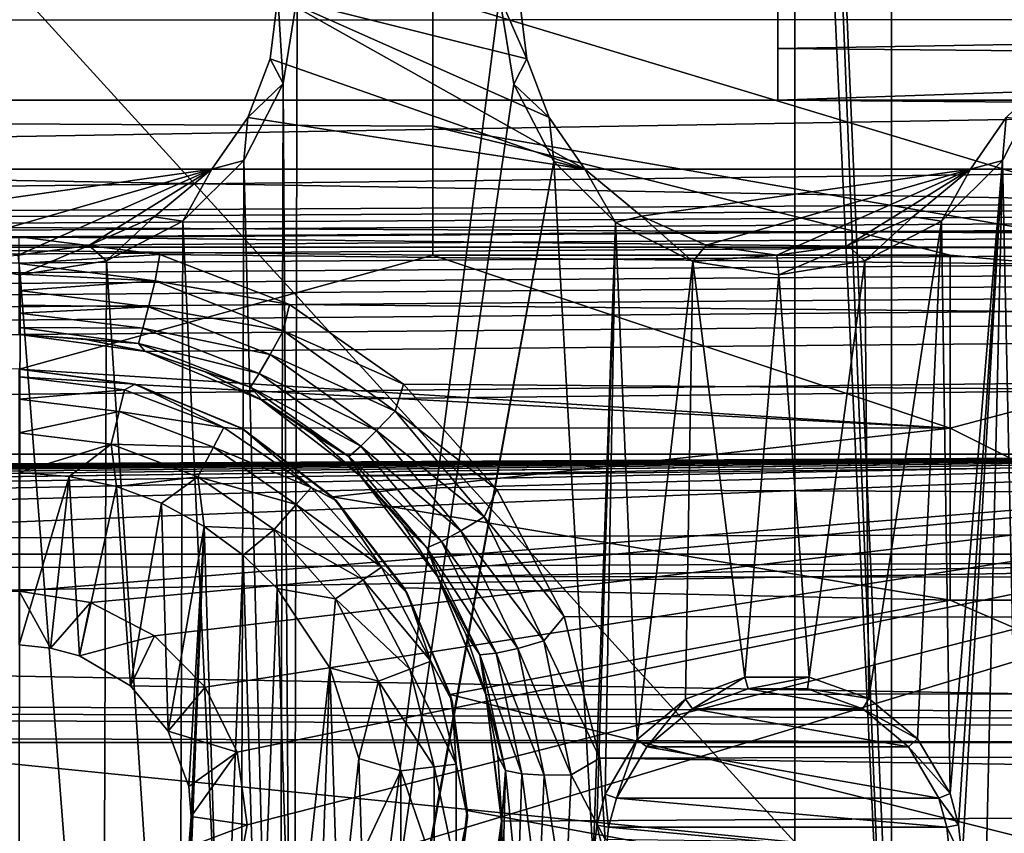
# Model space of a CAD drawing. Header units: metres. Extents: x -95 to 103, y -12 to 12.
# Tile 339 of 520: x -19.2 to -16.34, y -2.43 to -0.07. Entities that reach past the tile are written whole.
import ezdxf

# ---------------------------------------------------------------- set-up
doc = ezdxf.new("R2010")
doc.units = ezdxf.units.M
doc.layers.add('solid_P74500', color=7, linetype='CONTINUOUS')
doc.layers.add('solid_P74500_01', color=7, linetype='CONTINUOUS')

msp = doc.modelspace()

# ---------------------------------------------------------------- linework, layer by layer
at = {"layer": 'solid_P74500'}
for points in [[(-16.950249, 3.457469, 0.5), (-16.67, -3.55, 0.5), (-16.67, -3.05, 0.5)], [(-16.950249, 3.457469, 0.5), (-16.67, -3.05, 0.5), (-16.67, 3.05, 0.5)], [(-16.950249, 3.457469, 0.5), (-16.950249, 2.452482, 0.5), (-16.67, -3.55, 0.5)], [(-16.67, 3.05, 0.5), (-16.67, -3.05, 0.5), (-14.67, -3.05, 0.5)], [(-14.67, 3.05, 0.5), (-16.67, 3.05, 0.5), (-14.67, -3.05, 0.5)], [(-16.950249, 2.452482, 0.5), (-21.049751, 2.042531, 0.5), (-16.950249, -2.452482, 0.5)], [(-16.950249, 2.452482, 0.5), (-16.950249, -2.452482, 0.5), (-16.67, -3.55, 0.5)], [(-21.049751, 2.042531, 0.5), (-21.049751, -2.042531, 0.5), (-16.950249, -2.452482, 0.5)], [(-8.2, -0.726812, 9.37156), (-90.699997, -0.726812, 9.37156), (-90.699997, 0.726812, 9.37156)], [(-8.2, -0.726812, 9.37156), (-90.699997, 0.726812, 9.37156), (-8.2, 0.726812, 9.37156)], [(-15, -0.5, -8.3), (-16.440983, 0.5, -8.3), (-16.337021, 0.35065, -8.3)], [(-15, -0.5, -8.3), (-15, 0.5, -8.3), (-16.440983, 0.5, -8.3)], [(-94.018356, -1.947775, 12.347315), (89.300003, 0, 12.5), (-94.018356, 0, 12.5)], [(-90.699997, -0.112291, -11.499452), (92.5, 0, -11.5), (-90.699997, -0.056146, -11.499863)], [(-84.199997, -0.98, -11.458167), (92.5, 0, -11.5), (-90.699997, -0.112291, -11.499452)], [(-18, 0, -9.9), (-18, -0.37527, -9.892885), (-87, 0, -9.9)], [(-79.199997, -0.98, -11.458167), (92.5, 0, -11.5), (-84.199997, -0.98, -11.458167)], [(-74.199997, -0.98, -11.458167), (92.5, 0, -11.5), (-79.199997, -0.98, -11.458167)], [(-69.199997, -0.98, -11.458167), (92.5, 0, -11.5), (-74.199997, -0.98, -11.458167)], [(-64.199997, -0.98, -11.458167), (92.5, 0, -11.5), (-69.199997, -0.98, -11.458167)], [(-59.200001, -0.98, -11.458167), (92.5, 0, -11.5), (-64.199997, -0.98, -11.458167)], [(-54.200001, -0.98, -11.458167), (92.5, 0, -11.5), (-59.200001, -0.98, -11.458167)], [(-49.200001, -0.98, -11.458167), (92.5, 0, -11.5), (-54.200001, -0.98, -11.458167)], [(-44.200001, -0.98, -11.458167), (92.5, 0, -11.5), (-49.200001, -0.98, -11.458167)], [(-39.200001, -0.98, -11.458167), (92.5, 0, -11.5), (-44.200001, -0.98, -11.458167)], [(-34.200001, -0.98, -11.458167), (92.5, 0, -11.5), (-39.200001, -0.98, -11.458167)], [(-29.200001, -0.98, -11.458167), (92.5, 0, -11.5), (-34.200001, -0.98, -11.458167)], [(-24.200001, -0.98, -11.458167), (92.5, 0, -11.5), (-29.200001, -0.98, -11.458167)], [(-19.200001, -0.98, -11.458167), (92.5, 0, -11.5), (-24.200001, -0.98, -11.458167)], [(-18.833084, -1.029274, -11.453846), (92.5, 0, -11.5), (-19.200001, -0.98, -11.458167)], [(-18.450001, 0, -8.3), (-18.433969, -0.252288, -1.8), (-18.472078, -0.180628, -8.3)], [(-18.450001, 0, -8.3), (-18.472078, -0.180628, -8.3), (-17.559017, -0.5, -8.3)], [(-18.450001, 0, -8.3), (-18.393276, 0, -1.8), (-18.433969, -0.252288, -1.8)], [(-18.450001, 0, -8.3), (-17.727922, -0.180628, -8.3), (-17.75, 0, -8.3)], [(-18.450001, 0, -8.3), (-17.662979, -0.35065, -8.3), (-17.727922, -0.180628, -8.3)], [(-18.450001, 0, -8.3), (-17.559017, -0.5, -8.3), (-17.662979, -0.35065, -8.3)], [(-18.433969, -0.252288, -1.8), (-18.393276, 0, -1.8), (-18.405056, -4.65, -1.8)], [(-18.405056, -4.65, -1.8), (-17.806725, 0, -1.8), (-17.765684, -0.253508, -1.8)], [(-18.393276, 0, -1.8), (-17.806725, 0, -1.8), (-18.405056, -4.65, -1.8)], [(-18, -0.375281, -9.692738), (-18, -0.37527, -9.892885), (-18, 0, -9.9)], [(-18, 0, -9.7), (-18, -0.375281, -9.692738), (-18, 0, -9.9)], [(-17.727922, -0.180628, -8.3), (-17.765684, -0.253508, -1.8), (-17.806725, 0, -1.8)], [(-17.727922, -0.180628, -8.3), (-17.806725, 0, -1.8), (-17.75, 0, -8.3)], [(-8.2, 0, 10.399623), (-17, 0, 11.5), (-17, -0.150013, 11.499022)], [(-8.2, 0, 10.399623), (-17, -0.150013, 11.499022), (-17, -0.3, 11.496086)], [(-13, -0.3, 10.995909), (-8.2, 0, 10.399623), (-17, -0.3, 11.496086)], [(-18, -0.75, -9.87155), (-19.200001, -1.08, -9.840915), (-87, 0, -9.9)], [(-18, -0.37527, -9.892885), (-18, -0.75, -9.87155), (-87, 0, -9.9)], [(-18, 0, -9.7), (-14.683995, -0.000073, -9.699998), (-15.093365, -0.877968, -9.660265)], [(-18, 0, -9.7), (-15.093365, -0.877968, -9.660265), (-18, -0.375281, -9.692738)], [(-18.472078, -0.180628, -8.3), (-18.433969, -0.252288, -1.8), (-18.53702, -0.35065, -8.3)], [(-18.472078, -0.180628, -8.3), (-18.53702, -0.35065, -8.3), (-17.559017, -0.5, -8.3)], [(-17.662979, -0.35065, -8.3), (-17.765684, -0.253508, -1.8), (-17.727922, -0.180628, -8.3)], [(-18.548464, -0.475095, -1.8), (-18.433969, -0.252288, -1.8), (-18.445498, -4.400194, -1.8)], [(-18.53702, -0.35065, -8.3), (-18.433969, -0.252288, -1.8), (-18.548464, -0.475095, -1.8)], [(-18.433969, -0.252288, -1.8), (-18.405056, -4.65, -1.8), (-18.445498, -4.400194, -1.8)], [(-18.405056, -4.65, -1.8), (-17.765684, -0.253508, -1.8), (-17.649258, -0.477996, -1.8)], [(-17.662979, -0.35065, -8.3), (-17.649258, -0.477996, -1.8), (-17.765684, -0.253508, -1.8)], [(-16.245474, -5.256589, -1.8), (-16.348465, -0.475095, -1.8), (-16.233969, -0.252288, -1.8)], [(-16.337021, -0.35065, -8.3), (-16.233969, -0.252288, -1.8), (-16.348465, -0.475095, -1.8)], [(-13, -0.3, 10.995909), (-17, -0.3, 11.496086), (-90.699997, -0.3, 11.496086)], [(-90.699997, -0.3, 11.396052), (-13, -0.3, 10.995909), (-90.699997, -0.3, 11.496086)], [(-90.699997, -1.617044, 10.880484), (-13, -1.617046, 10.880494), (-13, -0.3, 10.995909)], [(-90.699997, -0.3, 10.995909), (-13, -0.3, 10.995909), (-90.699997, -0.3, 11.396052)], [(-90.699997, -1.617044, 10.880484), (-13, -0.3, 10.995909), (-90.699997, -0.3, 10.995909)], [(-18.53702, -0.35065, -8.3), (-18.548464, -0.475095, -1.8), (-18.640984, -0.5, -8.3)], [(-18.53702, -0.35065, -8.3), (-18.640984, -0.5, -8.3), (-17.559017, -0.5, -8.3)], [(-17.559017, -0.5, -8.3), (-17.649258, -0.477996, -1.8), (-17.662979, -0.35065, -8.3)], [(-16.337021, -0.35065, -8.3), (-16.348465, -0.475095, -1.8), (-16.440983, -0.5, -8.3)], [(-15, -0.5, -8.3), (-16.337021, -0.35065, -8.3), (-16.440983, -0.5, -8.3)], [(-18, -0.75, -9.670961), (-18, -0.75, -9.87155), (-18, -0.37527, -9.892885)], [(-18, -0.375281, -9.692738), (-18, -0.75, -9.670961), (-18, -0.37527, -9.892885)], [(-16.5, -0.75, -9.670962), (-18, -0.375281, -9.692738), (-15.093365, -0.877968, -9.660265)], [(-16.5, -0.75, -9.670962), (-18, -0.75, -9.670961), (-18, -0.375281, -9.692738)], [(-18.724806, -0.651567, -1.8), (-18.548464, -0.475095, -1.8), (-18.560225, -4.178985, -1.8)], [(-18.640984, -0.5, -8.3), (-18.548464, -0.475095, -1.8), (-18.724806, -0.651567, -1.8)], [(-18.548464, -0.475095, -1.8), (-18.445498, -4.400194, -1.8), (-18.560225, -4.178985, -1.8)], [(-18.445156, -4.898603, -1.8), (-17.649258, -0.477996, -1.8), (-17.534908, -2.5, -1.8)], [(-18.445156, -4.898603, -1.8), (-18.405056, -4.65, -1.8), (-17.649258, -0.477996, -1.8)], [(-17.534908, -2.5, -1.8), (-17.649258, -0.477996, -1.8), (-17.470539, -0.654936, -1.8)], [(-17.559017, -0.5, -8.3), (-17.470539, -0.654936, -1.8), (-17.649258, -0.477996, -1.8)], [(-16.499844, -2.311379, -1.8), (-16.524805, -0.651567, -1.8), (-16.348465, -0.475095, -1.8)], [(-16.440983, -0.5, -8.3), (-16.348465, -0.475095, -1.8), (-16.524805, -0.651567, -1.8)], [(-16.475275, -2.401761, -1.8), (-16.499844, -2.311379, -1.8), (-16.348465, -0.475095, -1.8)], [(-16.465092, -2.5, -1.8), (-16.475275, -2.401761, -1.8), (-16.348465, -0.475095, -1.8)], [(-16.461315, -5.367464, -1.8), (-16.465092, -2.5, -1.8), (-16.348465, -0.475095, -1.8)], [(-16.245474, -5.256589, -1.8), (-16.461315, -5.367464, -1.8), (-16.348465, -0.475095, -1.8)], [(-15, -0.5, -8.68562), (-85.675003, -1.327031, -8.597901), (-14.325, -1.326951, -8.597916)], [(-15, -0.5, -8.68562), (-85, -0.5, -8.68562), (-85.675003, -1.327031, -8.597901)], [(-85, -0.5, -8.3), (-85, -0.5, -8.68562), (-15, -0.5, -8.68562)], [(-84.759018, -0.5, -8.3), (-85, -0.5, -8.3), (-15, -0.5, -8.68562)], [(-83.640984, -0.5, -8.3), (-84.759018, -0.5, -8.3), (-15, -0.5, -8.68562)], [(-79.759018, -0.5, -8.3), (-83.640984, -0.5, -8.3), (-15, -0.5, -8.68562)], [(-78.640984, -0.5, -8.3), (-79.759018, -0.5, -8.3), (-15, -0.5, -8.68562)], [(-74.759018, -0.5, -8.3), (-78.640984, -0.5, -8.3), (-15, -0.5, -8.68562)], [(-73.640984, -0.5, -8.3), (-74.759018, -0.5, -8.3), (-15, -0.5, -8.68562)], [(-69.759018, -0.5, -8.3), (-73.640984, -0.5, -8.3), (-15, -0.5, -8.68562)], [(-68.640984, -0.5, -8.3), (-69.759018, -0.5, -8.3), (-15, -0.5, -8.68562)], [(-64.759018, -0.5, -8.3), (-68.640984, -0.5, -8.3), (-15, -0.5, -8.68562)], [(-63.640984, -0.5, -8.3), (-64.759018, -0.5, -8.3), (-15, -0.5, -8.68562)], [(-59.759018, -0.5, -8.3), (-63.640984, -0.5, -8.3), (-15, -0.5, -8.68562)], [(-58.640984, -0.5, -8.3), (-59.759018, -0.5, -8.3), (-15, -0.5, -8.68562)], [(-54.759018, -0.5, -8.3), (-58.640984, -0.5, -8.3), (-15, -0.5, -8.68562)], [(-53.640984, -0.5, -8.3), (-54.759018, -0.5, -8.3), (-15, -0.5, -8.68562)], [(-49.759018, -0.5, -8.3), (-53.640984, -0.5, -8.3), (-15, -0.5, -8.68562)], [(-48.640984, -0.5, -8.3), (-49.759018, -0.5, -8.3), (-15, -0.5, -8.68562)], [(-44.759018, -0.5, -8.3), (-48.640984, -0.5, -8.3), (-15, -0.5, -8.68562)], [(-43.640984, -0.5, -8.3), (-44.759018, -0.5, -8.3), (-15, -0.5, -8.68562)], [(-39.759018, -0.5, -8.3), (-43.640984, -0.5, -8.3), (-15, -0.5, -8.68562)], [(-38.640984, -0.5, -8.3), (-39.759018, -0.5, -8.3), (-15, -0.5, -8.68562)], [(-34.759018, -0.5, -8.3), (-38.640984, -0.5, -8.3), (-15, -0.5, -8.68562)], [(-33.640984, -0.5, -8.3), (-34.759018, -0.5, -8.3), (-15, -0.5, -8.68562)], [(-29.759018, -0.5, -8.3), (-33.640984, -0.5, -8.3), (-15, -0.5, -8.68562)], [(-28.640984, -0.5, -8.3), (-29.759018, -0.5, -8.3), (-15, -0.5, -8.68562)], [(-24.759018, -0.5, -8.3), (-28.640984, -0.5, -8.3), (-15, -0.5, -8.68562)], [(-24.759018, -0.5, -8.3), (-15, -0.5, -8.68562), (-23.640984, -0.5, -8.3)], [(-23.640984, -0.5, -8.3), (-15, -0.5, -8.68562), (-19.759018, -0.5, -8.3)], [(-19.759018, -0.5, -8.3), (-15, -0.5, -8.68562), (-18.640984, -0.5, -8.3)], [(-19.594755, -0.636955, -8.3), (-19.759018, -0.5, -8.3), (-18.640984, -0.5, -8.3)], [(-19.594755, -0.636955, -8.3), (-18.640984, -0.5, -8.3), (-19.407488, -0.720526, -8.3)], [(-19.407488, -0.720526, -8.3), (-18.640984, -0.5, -8.3), (-19.202482, -0.749975, -8.3)], [(-19.202482, -0.749975, -8.3), (-18.640984, -0.5, -8.3), (-18.997667, -0.722157, -8.3)], [(-18.997667, -0.722157, -8.3), (-18.640984, -0.5, -8.3), (-18.808331, -0.638735, -8.3)], [(-18.808331, -0.638735, -8.3), (-18.640984, -0.5, -8.3), (-18.724806, -0.651567, -1.8)], [(-18.640984, -0.5, -8.3), (-15, -0.5, -8.68562), (-17.559017, -0.5, -8.3)], [(-16.440983, -0.5, -8.3), (-17.559017, -0.5, -8.3), (-15, -0.5, -8.68562)], [(-17.394754, -0.636955, -8.3), (-17.470539, -0.654936, -1.8), (-17.559017, -0.5, -8.3)], [(-17.394754, -0.636955, -8.3), (-17.559017, -0.5, -8.3), (-16.440983, -0.5, -8.3)], [(-17.394754, -0.636955, -8.3), (-16.440983, -0.5, -8.3), (-17.207489, -0.720526, -8.3)], [(-17.207489, -0.720526, -8.3), (-16.440983, -0.5, -8.3), (-17.002483, -0.749975, -8.3)], [(-17.002483, -0.749975, -8.3), (-16.440983, -0.5, -8.3), (-16.797667, -0.722157, -8.3)], [(-16.797667, -0.722157, -8.3), (-16.440983, -0.5, -8.3), (-16.60833, -0.638735, -8.3)], [(-16.60833, -0.638735, -8.3), (-16.440983, -0.5, -8.3), (-16.524805, -0.651567, -1.8)], [(-15, -0.5, -8.3), (-16.440983, -0.5, -8.3), (-15, -0.5, -8.68562)], [(-18.997667, -0.722157, -8.3), (-18.808331, -0.638735, -8.3), (-18.94714, -0.765777, -1.8)], [(-18.808331, -0.638735, -8.3), (-18.724806, -0.651567, -1.8), (-18.94714, -0.765777, -1.8)], [(-18.94714, -0.765777, -1.8), (-18.724806, -0.651567, -1.8), (-18.736332, -4.004628, -1.8)], [(-18.724806, -0.651567, -1.8), (-18.560225, -4.178985, -1.8), (-18.736332, -4.004628, -1.8)], [(-17.524773, -2.402314, -1.8), (-17.534908, -2.5, -1.8), (-17.470539, -0.654936, -1.8)], [(-17.500519, -2.312446, -1.8), (-17.524773, -2.402314, -1.8), (-17.470539, -0.654936, -1.8)], [(-17.407591, -2.154102, -1.8), (-17.500519, -2.312446, -1.8), (-17.470539, -0.654936, -1.8)], [(-17.394754, -0.636955, -8.3), (-17.246597, -0.767877, -1.8), (-17.470539, -0.654936, -1.8)], [(-17.407591, -2.154102, -1.8), (-17.470539, -0.654936, -1.8), (-17.246597, -0.767877, -1.8)], [(-17.394754, -0.636955, -8.3), (-17.207489, -0.720526, -8.3), (-17.246597, -0.767877, -1.8)], [(-16.797667, -0.722157, -8.3), (-16.60833, -0.638735, -8.3), (-16.747141, -0.765777, -1.8)], [(-16.60833, -0.638735, -8.3), (-16.524805, -0.651567, -1.8), (-16.747141, -0.765777, -1.8)], [(-16.736008, -2.034989, -1.8), (-16.747141, -0.765777, -1.8), (-16.524805, -0.651567, -1.8)], [(-16.594412, -2.151966, -1.8), (-16.736008, -2.034989, -1.8), (-16.524805, -0.651567, -1.8)], [(-16.499844, -2.311379, -1.8), (-16.594412, -2.151966, -1.8), (-16.524805, -0.651567, -1.8)], [(-19.199999, -0.773953, -12.465958), (-19.199999, -0.69672, -12.480568), (-18.792236, -0.747919, -12.477605)], [(-8.2, -2.162539, 9.147798), (-90.699997, -2.162539, 9.147798), (-90.699997, -0.726812, 9.37156)], [(-8.2, -2.162539, 9.147798), (-90.699997, -0.726812, 9.37156), (-8.2, -0.726812, 9.37156)], [(-19.202482, -0.749975, -8.3), (-18.997667, -0.722157, -8.3), (-19.196846, -0.806697, -1.8)], [(-18.997667, -0.722157, -8.3), (-18.94714, -0.765777, -1.8), (-19.196846, -0.806697, -1.8)], [(-17.207489, -0.720526, -8.3), (-17.002483, -0.749975, -8.3), (-17.246597, -0.767877, -1.8)], [(-17.002483, -0.749975, -8.3), (-16.797667, -0.722157, -8.3), (-16.996845, -0.806697, -1.8)], [(-16.797667, -0.722157, -8.3), (-16.747141, -0.765777, -1.8), (-16.996845, -0.806697, -1.8)], [(-19.202482, -0.749975, -8.3), (-19.196846, -0.806697, -1.8), (-19.446598, -0.767877, -1.8)], [(-19.446598, -0.767877, -1.8), (-19.196846, -0.806697, -1.8), (-19.203108, -3.855084, -1.8)], [(-18, -0.75, -9.87155), (-16.5, -1.251627, -9.820561), (-19.200001, -1.08, -9.840915)], [(-18.805288, -0.823933, -12.462746), (-19.199999, -0.773953, -12.465958), (-18.792236, -0.747919, -12.477605)], [(-19.196846, -0.806697, -1.8), (-18.94714, -0.765777, -1.8), (-18.957003, -3.893337, -1.8)], [(-18.94714, -0.765777, -1.8), (-18.736332, -4.004628, -1.8), (-18.957003, -3.893337, -1.8)], [(-18.805288, -0.823933, -12.462746), (-18.792236, -0.747919, -12.477605), (-18.416119, -0.893148, -12.468051)], [(-18, -0.75, -9.87155), (-16.5, -0.75, -9.871551), (-16.5, -1.251627, -9.820561)], [(-16.5, -0.75, -9.670962), (-16.5, -0.75, -9.871551), (-18, -0.75, -9.87155)], [(-16.5, -0.75, -9.670962), (-18, -0.75, -9.87155), (-18, -0.75, -9.670961)], [(-17.267603, -2.037137, -1.8), (-17.407591, -2.154102, -1.8), (-17.246597, -0.767877, -1.8)], [(-17.095646, -1.973898, -1.8), (-17.267603, -2.037137, -1.8), (-17.246597, -0.767877, -1.8)], [(-17.002483, -0.749975, -8.3), (-16.996845, -0.806697, -1.8), (-17.246597, -0.767877, -1.8)], [(-17.095646, -1.973898, -1.8), (-17.246597, -0.767877, -1.8), (-16.996845, -0.806697, -1.8)], [(-16.908649, -1.973129, -1.8), (-16.996845, -0.806697, -1.8), (-16.747141, -0.765777, -1.8)], [(-16.736008, -2.034989, -1.8), (-16.908649, -1.973129, -1.8), (-16.747141, -0.765777, -1.8)], [(-16.5, -1.251688, -9.618902), (-16.5, -1.251627, -9.820561), (-16.5, -0.75, -9.871551)], [(-16.5, -1.251688, -9.618902), (-16.5, -0.75, -9.871551), (-16.5, -0.75, -9.670962)], [(-16.5, -1.251688, -9.618902), (-16.5, -0.75, -9.670962), (-15.093365, -0.877968, -9.660265)], [(-18.805288, -0.823933, -12.462746), (-19.200001, -0.805106, -12.453732), (-19.199999, -0.773953, -12.465958)], [(-19.196846, -0.806697, -1.8), (-18.957003, -3.893337, -1.8), (-19.203108, -3.855084, -1.8)], [(-18.805288, -0.823933, -12.462746), (-19.200001, -0.851969, -12.426906), (-19.200001, -0.805106, -12.453732)], [(-18.824961, -0.89996, -12.423039), (-19.200001, -0.851969, -12.426906), (-18.805288, -0.823933, -12.462746)], [(-18.824961, -0.89996, -12.423039), (-18.805288, -0.823933, -12.462746), (-18.434116, -0.969165, -12.45266)], [(-18.434116, -0.969165, -12.45266), (-18.805288, -0.823933, -12.462746), (-18.416119, -0.893148, -12.468051)], [(-16.908649, -1.973129, -1.8), (-17.095646, -1.973898, -1.8), (-16.996845, -0.806697, -1.8)], [(-18.824961, -0.89996, -12.423039), (-19.200001, -0.894954, -12.390391), (-19.200001, -0.851969, -12.426906)], [(-16.5, -1.251688, -9.618902), (-15.093365, -0.877968, -9.660265), (-15.500034, -1.750074, -9.540822)], [(-18.824961, -0.89996, -12.423039), (-19.200001, -0.917939, -12.363862), (-19.200001, -0.894954, -12.390391)], [(-18.824961, -0.89996, -12.423039), (-18.841314, -0.961482, -12.362228), (-19.200001, -0.917939, -12.363862)], [(-18.824961, -0.89996, -12.423039), (-18.472359, -1.037762, -12.412974), (-18.841314, -0.961482, -12.362228)], [(-18.824961, -0.89996, -12.423039), (-18.434116, -0.969165, -12.45266), (-18.472359, -1.037762, -12.412974)], [(-18.434116, -0.969165, -12.45266), (-18.416119, -0.893148, -12.468051), (-18.085049, -1.123883, -12.449373)], [(-18.841314, -0.961482, -12.362228), (-19.200001, -0.959305, -12.290741), (-19.200001, -0.917939, -12.363862)], [(-18.853781, -1.006071, -12.277326), (-19.200001, -0.98, -12.181037), (-19.200001, -0.959305, -12.290741)], [(-18.841314, -0.961482, -12.362228), (-18.853781, -1.006071, -12.277326), (-19.200001, -0.959305, -12.290741)], [(-18.841314, -0.961482, -12.362228), (-18.504221, -1.092901, -12.352194), (-18.853781, -1.006071, -12.277326)], [(-18.472359, -1.037762, -12.412974), (-18.504221, -1.092901, -12.352194), (-18.841314, -0.961482, -12.362228)], [(-18.472359, -1.037762, -12.412974), (-18.434116, -0.969165, -12.45266), (-18.109192, -1.202083, -12.432596)], [(-18.109192, -1.202083, -12.432596), (-18.434116, -0.969165, -12.45266), (-18.085049, -1.123883, -12.449373)], [(-19.01585, -0.992164, -12.180655), (-18.833084, -1.029274, -11.453846), (-19.200001, -0.98, -11.458167)], [(-19.01585, -0.992164, -12.180655), (-19.200001, -0.98, -11.458167), (-19.200001, -0.98, -12.181037)], [(-18.853781, -1.006071, -12.277326), (-19.01585, -0.992164, -12.180655), (-19.200001, -0.98, -12.181037)], [(-18.835136, -1.028381, -12.177933), (-18.833084, -1.029274, -11.453846), (-19.01585, -0.992164, -12.180655)], [(-18.853781, -1.006071, -12.277326), (-18.835136, -1.028381, -12.177933), (-19.01585, -0.992164, -12.180655)], [(-18.853781, -1.006071, -12.277326), (-18.528614, -1.132334, -12.267335), (-18.835136, -1.028381, -12.177933)], [(-18.504221, -1.092901, -12.352194), (-18.528614, -1.132334, -12.267335), (-18.853781, -1.006071, -12.277326)], [(-18.66098, -1.087925, -12.172934), (-18.833084, -1.029274, -11.453846), (-18.835136, -1.028381, -12.177933)], [(-18.528614, -1.132334, -12.267335), (-18.66098, -1.087925, -12.172934), (-18.835136, -1.028381, -12.177933)], [(-18.66098, -1.087925, -12.172934), (-18.498343, -1.168839, -11.440447), (-18.833084, -1.029274, -11.453846)], [(-18.472359, -1.037762, -12.412974), (-18.163731, -1.258632, -12.392963), (-18.504221, -1.092901, -12.352194)], [(-18.472359, -1.037762, -12.412974), (-18.109192, -1.202083, -12.432596), (-18.163731, -1.258632, -12.392963)], [(-16.5, -1.251627, -9.820561), (-18.864164, -1.124405, -9.83594), (-19.200001, -1.08, -9.840915)], [(-19.200001, -1.08, -12.7), (-19.200001, -1.08, -9.840915), (-18.864164, -1.124405, -9.83594)], [(-19.200001, -1.08, -12.7), (-18.864164, -1.124405, -9.83594), (-18.863535, -1.124296, -12.7)], [(-19.200001, -1.102746, -12.814588), (-19.200001, -1.08, -12.7), (-18.863535, -1.124296, -12.7)], [(-18.894333, -1.139861, -12.814588), (-19.200001, -1.102746, -12.814588), (-18.863535, -1.124296, -12.7)], [(-19.200001, -1.167785, -12.912048), (-19.200001, -1.102746, -12.814588), (-18.894333, -1.139861, -12.814588)], [(-18.496389, -1.169656, -12.166054), (-18.498343, -1.168839, -11.440447), (-18.66098, -1.087925, -12.172934)], [(-18.528614, -1.132334, -12.267335), (-18.496389, -1.169656, -12.166054), (-18.66098, -1.087925, -12.172934)], [(-18.504221, -1.092901, -12.352194), (-18.209248, -1.303278, -12.332264), (-18.528614, -1.132334, -12.267335)], [(-18.163731, -1.258632, -12.392963), (-18.209248, -1.303278, -12.332264), (-18.504221, -1.092901, -12.352194)], [(-18.909899, -1.203009, -12.912048), (-19.200001, -1.167785, -12.912048), (-18.894333, -1.139861, -12.814588)], [(-18.909899, -1.203009, -12.912048), (-18.894333, -1.139861, -12.814588), (-18.60643, -1.249048, -12.814588)], [(-18.60643, -1.249048, -12.814588), (-18.894333, -1.139861, -12.814588), (-18.863535, -1.124296, -12.7)], [(-18.863535, -1.124296, -12.7), (-18.864164, -1.124405, -9.83594), (-18.557013, -1.250405, -9.820717)], [(-16.5, -1.251627, -9.820561), (-18.557013, -1.250405, -9.820717), (-18.864164, -1.124405, -9.83594)], [(-18.863535, -1.124296, -12.7), (-18.557013, -1.250405, -9.820717), (-18.549999, -1.254167, -12.7)], [(-18.60643, -1.249048, -12.814588), (-18.863535, -1.124296, -12.7), (-18.549999, -1.254167, -12.7)], [(-18.528614, -1.132334, -12.267335), (-18.244205, -1.33405, -12.247517), (-18.496389, -1.169656, -12.166054)], [(-18.209248, -1.303278, -12.332264), (-18.244205, -1.33405, -12.247517), (-18.528614, -1.132334, -12.267335)], [(-18.109192, -1.202083, -12.432596), (-18.085049, -1.123883, -12.449373), (-17.814667, -1.429255, -12.41802)], [(-18.909899, -1.203009, -12.912048), (-19.200001, -1.265195, -12.977164), (-19.200001, -1.167785, -12.912048)], [(-18.344067, -1.272129, -12.156167), (-18.210138, -1.390416, -11.415636), (-18.498343, -1.168839, -11.440447)], [(-18.344067, -1.272129, -12.156167), (-18.498343, -1.168839, -11.440447), (-18.496389, -1.169656, -12.166054)], [(-18.244205, -1.33405, -12.247517), (-18.344067, -1.272129, -12.156167), (-18.496389, -1.169656, -12.166054)], [(-18.909899, -1.203009, -12.912048), (-18.93321, -1.297589, -12.977164), (-19.200001, -1.265195, -12.977164)], [(-18.636656, -1.306637, -12.912048), (-18.93321, -1.297589, -12.977164), (-18.909899, -1.203009, -12.912048)], [(-18.636656, -1.306637, -12.912048), (-18.909899, -1.203009, -12.912048), (-18.60643, -1.249048, -12.814588)], [(-18.163731, -1.258632, -12.392963), (-18.109192, -1.202083, -12.432596), (-17.851469, -1.508585, -12.398896)], [(-17.851469, -1.508585, -12.398896), (-18.109192, -1.202083, -12.432596), (-17.814667, -1.429255, -12.41802)], [(-18.636656, -1.306637, -12.912048), (-18.60643, -1.249048, -12.814588), (-18.353024, -1.423962, -12.814588)], [(-18.353024, -1.423962, -12.814588), (-18.60643, -1.249048, -12.814588), (-18.549999, -1.254167, -12.7)], [(-16.5, -1.251627, -9.820561), (-18.291304, -1.450814, -9.793117), (-18.557013, -1.250405, -9.820717)], [(-18.549999, -1.254167, -12.7), (-18.557013, -1.250405, -9.820717), (-18.291304, -1.450814, -9.793117)], [(-18.549999, -1.254167, -12.7), (-18.291304, -1.450814, -9.793117), (-18.280762, -1.460761, -12.7)], [(-18.353024, -1.423962, -12.814588), (-18.549999, -1.254167, -12.7), (-18.280762, -1.460761, -12.7)], [(-16.5, -1.251627, -9.820561), (-16.5, -1.749965, -9.744106), (-18.291304, -1.450814, -9.793117)], [(-16.5, -1.750035, -9.540828), (-16.5, -1.749965, -9.744106), (-16.5, -1.251627, -9.820561)], [(-16.5, -1.251688, -9.618902), (-16.5, -1.750035, -9.540828), (-16.5, -1.251627, -9.820561)], [(-16.5, -1.251688, -9.618902), (-15.500034, -1.750074, -9.540822), (-16.5, -1.750035, -9.540828)], [(-19.200001, -1.265195, -12.977164), (-18.93321, -1.297589, -12.977164), (-19.200001, -1.38, -13)], [(-18.206495, -1.393618, -12.142336), (-18.210138, -1.390416, -11.415636), (-18.344067, -1.272129, -12.156167)], [(-18.244205, -1.33405, -12.247517), (-18.206495, -1.393618, -12.142336), (-18.344067, -1.272129, -12.156167)], [(-18.163731, -1.258632, -12.392963), (-17.918839, -1.549119, -12.359377), (-18.209248, -1.303278, -12.332264)], [(-18.163731, -1.258632, -12.392963), (-17.851469, -1.508585, -12.398896), (-17.918839, -1.549119, -12.359377)], [(-18.93321, -1.297589, -12.977164), (-19.054956, -1.39136, -13), (-19.200001, -1.38, -13)], [(-18.93321, -1.297589, -12.977164), (-18.917509, -1.420984, -13), (-19.054956, -1.39136, -13)], [(-18.93321, -1.297589, -12.977164), (-18.681925, -1.392889, -12.977164), (-18.917509, -1.420984, -13)], [(-18.636656, -1.306637, -12.912048), (-18.681925, -1.392889, -12.977164), (-18.93321, -1.297589, -12.977164)], [(-18.396152, -1.472644, -12.912048), (-18.681925, -1.392889, -12.977164), (-18.636656, -1.306637, -12.912048)], [(-18.396152, -1.472644, -12.912048), (-18.636656, -1.306637, -12.912048), (-18.353024, -1.423962, -12.814588)], [(-18.209248, -1.303278, -12.332264), (-17.975004, -1.579649, -12.298852), (-18.244205, -1.33405, -12.247517)], [(-17.918839, -1.549119, -12.359377), (-17.975004, -1.579649, -12.298852), (-18.209248, -1.303278, -12.332264)], [(-84.199997, -1.723817, -8.527512), (-14.325, -1.326951, -8.597916), (-85.675003, -1.327031, -8.597901)], [(-84.199997, -1.723817, -8.527512), (-79.199997, -1.723817, -8.527512), (-14.325, -1.326951, -8.597916)], [(-79.199997, -1.723817, -8.527512), (-74.199997, -1.723817, -8.527512), (-14.325, -1.326951, -8.597916)], [(-74.199997, -1.723817, -8.527512), (-69.199997, -1.723817, -8.527512), (-14.325, -1.326951, -8.597916)], [(-69.199997, -1.723817, -8.527512), (-64.199997, -1.723817, -8.527512), (-14.325, -1.326951, -8.597916)], [(-64.199997, -1.723817, -8.527512), (-59.200001, -1.723817, -8.527512), (-14.325, -1.326951, -8.597916)], [(-59.200001, -1.723817, -8.527512), (-54.200001, -1.723817, -8.527512), (-14.325, -1.326951, -8.597916)], [(-54.200001, -1.723817, -8.527512), (-49.200001, -1.723817, -8.527512), (-14.325, -1.326951, -8.597916)], [(-49.200001, -1.723817, -8.527512), (-44.200001, -1.723817, -8.527512), (-14.325, -1.326951, -8.597916)], [(-44.200001, -1.723817, -8.527512), (-39.200001, -1.723817, -8.527512), (-14.325, -1.326951, -8.597916)], [(-39.200001, -1.723817, -8.527512), (-34.200001, -1.723817, -8.527512), (-14.325, -1.326951, -8.597916)], [(-34.200001, -1.723817, -8.527512), (-29.200001, -1.723817, -8.527512), (-14.325, -1.326951, -8.597916)], [(-24.200001, -1.723817, -8.527512), (-14.325, -1.326951, -8.597916), (-29.200001, -1.723817, -8.527512)], [(-24.200001, -1.723817, -8.527512), (-19.200001, -1.723817, -8.527512), (-14.325, -1.326951, -8.597916)], [(-19.200001, -1.723817, -8.527512), (-18.9928, -1.757161, -8.520703), (-14.325, -1.326951, -8.597916)], [(-18.9928, -1.757161, -8.520703), (-18.807367, -1.853611, -8.500242), (-14.325, -1.326951, -8.597916)], [(-18.807367, -1.853611, -8.500242), (-18.660755, -2.0028, -8.466332), (-14.325, -1.326951, -8.597916)], [(-18.660755, -2.0028, -8.466332), (-18.568012, -2.190957, -8.419602), (-14.325, -1.326951, -8.597916)], [(-18.578682, -2.613603, -8.298137), (-14.325, -2.613127, -8.297921), (-14.325, -1.326951, -8.597916)], [(-18.538437, -2.402006, -8.36184), (-18.578682, -2.613603, -8.298137), (-14.325, -1.326951, -8.597916)], [(-18.568012, -2.190957, -8.419602), (-18.538437, -2.402006, -8.36184), (-14.325, -1.326951, -8.597916)], [(-18.244205, -1.33405, -12.247517), (-18.018057, -1.598545, -12.214349), (-18.206495, -1.393618, -12.142336)], [(-17.975004, -1.579649, -12.298852), (-18.018057, -1.598545, -12.214349), (-18.244205, -1.33405, -12.247517)], [(-19.200001, -1.38, -13), (-19.054956, -1.39136, -13), (-19.200001, -1.88, -13)], [(-19.054956, -1.39136, -13), (-19.108688, -1.889473, -13), (-19.200001, -1.88, -13)], [(-19.054956, -1.39136, -13), (-19.024685, -1.912145, -13), (-19.108688, -1.889473, -13)], [(-19.054956, -1.39136, -13), (-18.917509, -1.420984, -13), (-19.024685, -1.912145, -13)], [(-18.681925, -1.392889, -12.977164), (-18.787128, -1.469263, -13), (-18.917509, -1.420984, -13)], [(-18.681925, -1.392889, -12.977164), (-18.663015, -1.536785, -13), (-18.787128, -1.469263, -13)], [(-18.681925, -1.392889, -12.977164), (-18.460747, -1.545556, -12.977164), (-18.663015, -1.536785, -13)], [(-18.396152, -1.472644, -12.912048), (-18.460747, -1.545556, -12.977164), (-18.681925, -1.392889, -12.977164)], [(-18.08605, -1.531992, -12.124983), (-17.986534, -1.68181, -11.376358), (-18.210138, -1.390416, -11.415636)], [(-18.08605, -1.531992, -12.124983), (-18.210138, -1.390416, -11.415636), (-18.206495, -1.393618, -12.142336)], [(-18.018057, -1.598545, -12.214349), (-18.08605, -1.531992, -12.124983), (-18.206495, -1.393618, -12.142336)], [(-18.917509, -1.420984, -13), (-18.876675, -1.999008, -13), (-19.024685, -1.912145, -13)], [(-18.917509, -1.420984, -13), (-18.787128, -1.469263, -13), (-18.876675, -1.999008, -13)], [(-18.396152, -1.472644, -12.912048), (-18.353024, -1.423962, -12.814588), (-18.14884, -1.654437, -12.814588)], [(-18.14884, -1.654437, -12.814588), (-18.353024, -1.423962, -12.814588), (-18.280762, -1.460761, -12.7)], [(-16.5, -1.749965, -9.744106), (-18.083183, -1.714678, -9.750379), (-18.291304, -1.450814, -9.793117)], [(-18.280762, -1.460761, -12.7), (-18.291304, -1.450814, -9.793117), (-18.083183, -1.714678, -9.750379)], [(-17.851469, -1.508585, -12.398896), (-17.814667, -1.429255, -12.41802), (-17.619183, -1.798082, -12.37)], [(-18.787128, -1.469263, -13), (-18.767344, -2.12986, -13), (-18.876675, -1.999008, -13)], [(-18.787128, -1.469263, -13), (-18.663015, -1.536785, -13), (-18.767344, -2.12986, -13)], [(-18.202366, -1.691383, -12.912048), (-18.460747, -1.545556, -12.977164), (-18.396152, -1.472644, -12.912048)], [(-18.202366, -1.691383, -12.912048), (-18.396152, -1.472644, -12.912048), (-18.14884, -1.654437, -12.814588)], [(-18.280762, -1.460761, -12.7), (-18.083183, -1.714678, -9.750379), (-18.074167, -1.73, -12.7)], [(-18.14884, -1.654437, -12.814588), (-18.280762, -1.460761, -12.7), (-18.074167, -1.73, -12.7)], [(-17.918839, -1.549119, -12.359377), (-17.851469, -1.508585, -12.398896), (-17.677946, -1.868371, -12.348542)], [(-17.677946, -1.868371, -12.348542), (-17.851469, -1.508585, -12.398896), (-17.619183, -1.798082, -12.37)], [(-18.663015, -1.536785, -13), (-18.708231, -2.290595, -13), (-18.767344, -2.12986, -13)], [(-18.663015, -1.536785, -13), (-18.731501, -3.262584, -13), (-18.70072, -2.377952, -13)], [(-18.663015, -1.536785, -13), (-18.611973, -3.188541, -13), (-18.731501, -3.262584, -13)], [(-18.663015, -1.536785, -13), (-18.70072, -2.377952, -13), (-18.708231, -2.290595, -13)], [(-18.663015, -1.536785, -13), (-18.550756, -1.619436, -13), (-18.611973, -3.188541, -13)], [(-18.460747, -1.545556, -12.977164), (-18.550756, -1.619436, -13), (-18.663015, -1.536785, -13)], [(-17.984854, -1.684718, -12.102948), (-17.986534, -1.68181, -11.376358), (-18.08605, -1.531992, -12.124983)], [(-18.018057, -1.598545, -12.214349), (-17.984854, -1.684718, -12.102948), (-18.08605, -1.531992, -12.124983)], [(-18.460747, -1.545556, -12.977164), (-18.451893, -1.71681, -13), (-18.550756, -1.619436, -13)], [(-18.460747, -1.545556, -12.977164), (-18.282534, -1.746719, -12.977164), (-18.451893, -1.71681, -13)], [(-18.202366, -1.691383, -12.912048), (-18.282534, -1.746719, -12.977164), (-18.460747, -1.545556, -12.977164)], [(-17.918839, -1.549119, -12.359377), (-17.75362, -1.890035, -12.309217), (-17.975004, -1.579649, -12.298852)], [(-17.918839, -1.549119, -12.359377), (-17.677946, -1.868371, -12.348542), (-17.75362, -1.890035, -12.309217)], [(-17.975004, -1.579649, -12.298852), (-17.816313, -1.903859, -12.248991), (-18.018057, -1.598545, -12.214349)], [(-18.018057, -1.598545, -12.214349), (-17.863821, -1.908603, -12.164905), (-17.984854, -1.684718, -12.102948)], [(-17.816313, -1.903859, -12.248991), (-17.863821, -1.908603, -12.164905), (-18.018057, -1.598545, -12.214349)], [(-17.75362, -1.890035, -12.309217), (-17.816313, -1.903859, -12.248991), (-17.975004, -1.579649, -12.298852)], [(-90.699997, -1.617044, 10.880484), (-90.699997, -2.910733, 10.607904), (-13, -1.617046, 10.880494)], [(-90.699997, -2.910733, 10.607904), (-13, -2.910733, 10.607904), (-13, -1.617046, 10.880494)], [(-18.550756, -1.619436, -13), (-18.505365, -3.099296, -13), (-18.611973, -3.188541, -13)], [(-18.550756, -1.619436, -13), (-18.451893, -1.71681, -13), (-18.505365, -3.099296, -13)], [(-18.202366, -1.691383, -12.912048), (-18.14884, -1.654437, -12.814588), (-18.005747, -1.92708, -12.814588)], [(-18.005747, -1.92708, -12.814588), (-18.14884, -1.654437, -12.814588), (-18.074167, -1.73, -12.7)], [(-17.846676, -2.021512, -12.043838), (-17.846163, -2.025086, -11.320292), (-17.986534, -1.68181, -11.376358)], [(-17.904757, -1.848638, -12.075824), (-17.986534, -1.68181, -11.376358), (-17.984854, -1.684718, -12.102948)], [(-17.846676, -2.021512, -12.043838), (-17.986534, -1.68181, -11.376358), (-17.904757, -1.848638, -12.075824)], [(-17.863821, -1.908603, -12.164905), (-17.904757, -1.848638, -12.075824), (-17.984854, -1.684718, -12.102948)], [(-18.066559, -1.950143, -12.912048), (-18.282534, -1.746719, -12.977164), (-18.202366, -1.691383, -12.912048)], [(-18.066559, -1.950143, -12.912048), (-18.202366, -1.691383, -12.912048), (-18.005747, -1.92708, -12.814588)], [(-19.108688, -1.889473, -13), (-18.9928, -1.757161, -8.520703), (-19.200001, -1.723817, -8.527512)], [(-19.200001, -1.88, -13), (-19.108688, -1.889473, -13), (-19.200001, -1.723817, -8.527512)], [(-18.451893, -1.71681, -13), (-18.411119, -2.99403, -13), (-18.505365, -3.099296, -13)], [(-18.451893, -1.71681, -13), (-18.298901, -1.946654, -13), (-18.411119, -2.99403, -13)], [(-18.282534, -1.746719, -12.977164), (-18.298901, -1.946654, -13), (-18.451893, -1.71681, -13)], [(-16.5, -1.749965, -9.744106), (-17.949829, -2.023391, -9.691021), (-18.083183, -1.714678, -9.750379)], [(-18.074167, -1.73, -12.7), (-18.083183, -1.714678, -9.750379), (-17.949829, -2.023391, -9.691021)], [(-18.074167, -1.73, -12.7), (-17.949829, -2.023391, -9.691021), (-17.944296, -2.043535, -12.7)], [(-18.005747, -1.92708, -12.814588), (-18.074167, -1.73, -12.7), (-17.944296, -2.043535, -12.7)], [(-19.108688, -1.889473, -13), (-19.024685, -1.912145, -13), (-18.9928, -1.757161, -8.520703)], [(-19.024685, -1.912145, -13), (-18.807367, -1.853611, -8.500242), (-18.9928, -1.757161, -8.520703)], [(-18.282534, -1.746719, -12.977164), (-18.157639, -1.984685, -12.977164), (-18.298901, -1.946654, -13)], [(-18.066559, -1.950143, -12.912048), (-18.157639, -1.984685, -12.977164), (-18.282534, -1.746719, -12.977164)], [(-16.5, -1.749965, -9.744106), (-13, -3.260108, -9.347817), (-17.949829, -2.023391, -9.691021)], [(-16.5, -1.749965, -9.744106), (-15.499966, -1.749926, -9.744112), (-13, -3.260108, -9.347817)], [(-15.500034, -1.750074, -9.540822), (-15.499966, -1.749926, -9.744112), (-16.5, -1.749965, -9.744106)], [(-16.5, -1.750035, -9.540828), (-15.500034, -1.750074, -9.540822), (-16.5, -1.749965, -9.744106)], [(-17, -2.917726, 11.123708), (-90.699997, -2.917726, 11.123708), (-92.5, -1.797398, 11.358476)], [(-17.677946, -1.868371, -12.348542), (-17.619183, -1.798082, -12.37), (-17.515591, -2.208822, -12.303296)], [(-19.024685, -1.912145, -13), (-18.876675, -1.999008, -13), (-18.807367, -1.853611, -8.500242)], [(-18.876675, -1.999008, -13), (-18.660755, -2.0028, -8.466332), (-18.807367, -1.853611, -8.500242)], [(-17.863821, -1.908603, -12.164905), (-17.846676, -2.021512, -12.043838), (-17.904757, -1.848638, -12.075824)], [(-17.75362, -1.890035, -12.309217), (-17.677946, -1.868371, -12.348542), (-17.598654, -2.25656, -12.280843)], [(-17.598654, -2.25656, -12.280843), (-17.677946, -1.868371, -12.348542), (-17.515591, -2.208822, -12.303296)], [(-17.816313, -1.903859, -12.248991), (-17.741932, -2.2541, -12.181941), (-17.863821, -1.908603, -12.164905)], [(-17.863821, -1.908603, -12.164905), (-17.789577, -2.244018, -12.098402), (-17.846676, -2.021512, -12.043838)], [(-17.741932, -2.2541, -12.181941), (-17.789577, -2.244018, -12.098402), (-17.863821, -1.908603, -12.164905)], [(-17.75362, -1.890035, -12.309217), (-17.677485, -2.258013, -12.241775), (-17.816313, -1.903859, -12.248991)], [(-17.677485, -2.258013, -12.241775), (-17.741932, -2.2541, -12.181941), (-17.816313, -1.903859, -12.248991)], [(-17.75362, -1.890035, -12.309217), (-17.598654, -2.25656, -12.280843), (-17.677485, -2.258013, -12.241775)], [(-18.066559, -1.950143, -12.912048), (-18.005747, -1.92708, -12.814588), (-17.932058, -2.226044, -12.814588)], [(-17.932058, -2.226044, -12.814588), (-18.005747, -1.92708, -12.814588), (-17.944296, -2.043535, -12.7)], [(-18.298901, -1.946654, -13), (-18.33312, -2.878491, -13), (-18.411119, -2.99403, -13)], [(-18.298901, -1.946654, -13), (-18.272678, -2.75358, -13), (-18.33312, -2.878491, -13)], [(-18.298901, -1.946654, -13), (-18.214642, -2.209673, -13), (-18.272678, -2.75358, -13)], [(-18.157639, -1.984685, -12.977164), (-18.214642, -2.209673, -13), (-18.298901, -1.946654, -13)], [(-17.996624, -2.233884, -12.912048), (-18.157639, -1.984685, -12.977164), (-18.066559, -1.950143, -12.912048)], [(-17.996624, -2.233884, -12.912048), (-18.066559, -1.950143, -12.912048), (-17.932058, -2.226044, -12.814588)], [(-18.157639, -1.984685, -12.977164), (-18.093323, -2.245625, -12.977164), (-18.214642, -2.209673, -13)], [(-17.996624, -2.233884, -12.912048), (-18.093323, -2.245625, -12.977164), (-18.157639, -1.984685, -12.977164)], [(-17.247177, -2.065698, -5.8), (-17.267603, -2.037137, -1.8), (-17.095646, -1.973898, -1.8)], [(-17.086002, -2.007521, -5.8), (-17.247177, -2.065698, -5.8), (-17.095646, -1.973898, -1.8)], [(-17.086002, -2.007521, -5.8), (-17.095646, -1.973898, -1.8), (-16.908649, -1.973129, -1.8)], [(-16.913998, -2.007521, -5.8), (-17.086002, -2.007521, -5.8), (-16.908649, -1.973129, -1.8)], [(-16.913998, -2.007521, -5.8), (-16.908649, -1.973129, -1.8), (-16.736008, -2.034989, -1.8)], [(-18.876675, -1.999008, -13), (-18.767344, -2.12986, -13), (-18.660755, -2.0028, -8.466332)], [(-18.767344, -2.12986, -13), (-18.568012, -2.190957, -8.419602), (-18.660755, -2.0028, -8.466332)], [(-17.901043, -2.360147, -9.614557), (-17.949829, -2.023391, -9.691021), (-13, -3.260108, -9.347817)], [(-17.944296, -2.043535, -12.7), (-17.949829, -2.023391, -9.691021), (-17.901043, -2.360147, -9.614557)], [(-17.811359, -2.202023, -12.006561), (-17.846163, -2.025086, -11.320292), (-17.846676, -2.021512, -12.043838)], [(-17.789577, -2.244018, -12.098402), (-17.811359, -2.202023, -12.006561), (-17.846676, -2.021512, -12.043838)], [(-17.80002, -2.387494, -11.96336), (-17.800606, -2.391351, -11.248619), (-17.846163, -2.025086, -11.320292)], [(-17.80002, -2.387494, -11.96336), (-17.846163, -2.025086, -11.320292), (-17.811359, -2.202023, -12.006561)], [(-16.752823, -2.065698, -5.8), (-17.247177, -2.065698, -5.8), (-17.086002, -2.007521, -5.8)], [(-16.752823, -2.065698, -5.8), (-17.086002, -2.007521, -5.8), (-16.913998, -2.007521, -5.8)], [(-16.752823, -2.065698, -5.8), (-16.913998, -2.007521, -5.8), (-16.736008, -2.034989, -1.8)], [(-21.835682, -2.790421, 2), (-16.950249, -2.452482, 2), (-21.049751, -2.042531, 2)], [(-16.950249, -2.452482, 2), (-16.950249, -2.452482, 0.5), (-21.049751, -2.042531, 0.5)], [(-16.950249, -2.452482, 2), (-21.049751, -2.042531, 0.5), (-21.049751, -2.042531, 2)], [(-17.944296, -2.043535, -12.7), (-17.901043, -2.360147, -9.614557), (-17.9, -2.38, -12.7)], [(-17.932058, -2.226044, -12.814588), (-17.944296, -2.043535, -12.7), (-17.9, -2.38, -12.7)], [(-17.379568, -2.175187, -5.8), (-17.407591, -2.154102, -1.8), (-17.267603, -2.037137, -1.8)], [(-17.247177, -2.065698, -5.8), (-17.379568, -2.175187, -5.8), (-17.267603, -2.037137, -1.8)], [(-16.752823, -2.065698, -5.8), (-16.736008, -2.034989, -1.8), (-16.594412, -2.151966, -1.8)], [(-16.620432, -2.175187, -5.8), (-17.379568, -2.175187, -5.8), (-17.247177, -2.065698, -5.8)], [(-16.620432, -2.175187, -5.8), (-17.247177, -2.065698, -5.8), (-16.752823, -2.065698, -5.8)], [(-16.620432, -2.175187, -5.8), (-16.752823, -2.065698, -5.8), (-16.594412, -2.151966, -1.8)], [(-18.767344, -2.12986, -13), (-18.708231, -2.290595, -13), (-18.568012, -2.190957, -8.419602)], [(-16.67, -3.55, 8.703878), (-90.699997, -3.55, 8.703878), (-90.699997, -2.162539, 9.147798)], [(-16.67, -3.301332, 8.801205), (-16.67, -3.55, 8.703878), (-90.699997, -2.162539, 9.147798)], [(-16.67, -3.301332, 8.801205), (-90.699997, -2.162539, 9.147798), (-16.67, -3.05, 8.891428)], [(-14.67, -3.05, 8.891428), (-16.67, -3.05, 8.891428), (-90.699997, -2.162539, 9.147798)], [(-8.2, -2.162539, 9.147798), (-14.67, -3.05, 8.891428), (-90.699997, -2.162539, 9.147798)], [(-17.467695, -2.32411, -5.8), (-17.500519, -2.312446, -1.8), (-17.407591, -2.154102, -1.8)], [(-17.379568, -2.175187, -5.8), (-17.467695, -2.32411, -5.8), (-17.407591, -2.154102, -1.8)], [(-16.620432, -2.175187, -5.8), (-16.594412, -2.151966, -1.8), (-16.499844, -2.311379, -1.8)], [(-18.708231, -2.290595, -13), (-18.70072, -2.377952, -13), (-18.568012, -2.190957, -8.419602)], [(-18.70072, -2.377952, -13), (-18.538437, -2.402006, -8.36184), (-18.568012, -2.190957, -8.419602)], [(-16.532305, -2.32411, -5.8), (-17.467695, -2.32411, -5.8), (-17.379568, -2.175187, -5.8)], [(-16.532305, -2.32411, -5.8), (-17.379568, -2.175187, -5.8), (-16.620432, -2.175187, -5.8)], [(-16.532305, -2.32411, -5.8), (-16.620432, -2.175187, -5.8), (-16.499844, -2.311379, -1.8)], [(-18.214642, -2.209673, -13), (-18.205721, -2.485715, -13), (-18.272678, -2.75358, -13)], [(-18.093323, -2.245625, -12.977164), (-18.205721, -2.485715, -13), (-18.214642, -2.209673, -13)], [(-17.996624, -2.233884, -12.912048), (-17.932058, -2.226044, -12.814588), (-17.932058, -2.533956, -12.814588)], [(-17.932058, -2.533956, -12.814588), (-17.932058, -2.226044, -12.814588), (-17.9, -2.38, -12.7)], [(-17.789577, -2.244018, -12.098402), (-17.80002, -2.387494, -11.96336), (-17.811359, -2.202023, -12.006561)], [(-17.598654, -2.25656, -12.280843), (-17.515591, -2.208822, -12.303296), (-17.50016, -2.444274, -12.258692)], [(-37.956421, -2.251903, 0.5), (-37.956421, -3.255723, 0.5), (-16.67, -3.55, 0.5)], [(-21.149256, -3.037568, 0.5), (-37.956421, -2.251903, 0.5), (-16.67, -3.55, 0.5)], [(-18.093323, -2.245625, -12.977164), (-18.093323, -2.514375, -12.977164), (-18.205721, -2.485715, -13)], [(-17.996624, -2.526116, -12.912048), (-18.093323, -2.245625, -12.977164), (-17.996624, -2.233884, -12.912048)], [(-17.996624, -2.526116, -12.912048), (-18.093323, -2.514375, -12.977164), (-18.093323, -2.245625, -12.977164)], [(-17.996624, -2.526116, -12.912048), (-17.996624, -2.233884, -12.912048), (-17.932058, -2.533956, -12.814588)], [(-17.789577, -2.244018, -12.098402), (-17.797722, -2.584071, -12.016756), (-17.80002, -2.387494, -11.96336)], [(-17.754154, -2.607856, -12.099747), (-17.797722, -2.584071, -12.016756), (-17.789577, -2.244018, -12.098402)], [(-17.741932, -2.2541, -12.181941), (-17.754154, -2.607856, -12.099747), (-17.789577, -2.244018, -12.098402)], [(-17.692701, -2.628837, -12.159188), (-17.754154, -2.607856, -12.099747), (-17.741932, -2.2541, -12.181941)], [(-17.677485, -2.258013, -12.241775), (-17.692701, -2.628837, -12.159188), (-17.741932, -2.2541, -12.181941)], [(-17.677485, -2.258013, -12.241775), (-17.615919, -2.647318, -12.198), (-17.692701, -2.628837, -12.159188)], [(-17.677485, -2.258013, -12.241775), (-17.598654, -2.25656, -12.280843), (-17.615919, -2.647318, -12.198)], [(-17.615919, -2.647318, -12.198), (-17.598654, -2.25656, -12.280843), (-17.50016, -2.444274, -12.258692)], [(-17.490564, -2.408423, -5.8), (-17.524773, -2.402314, -1.8), (-17.500519, -2.312446, -1.8)], [(-17.467695, -2.32411, -5.8), (-17.490564, -2.408423, -5.8), (-17.500519, -2.312446, -1.8)], [(-16.532305, -2.32411, -5.8), (-16.499844, -2.311379, -1.8), (-16.475275, -2.401761, -1.8)], [(-16.509436, -2.408423, -5.8), (-17.490564, -2.408423, -5.8), (-17.467695, -2.32411, -5.8)], [(-16.509436, -2.408423, -5.8), (-17.467695, -2.32411, -5.8), (-16.532305, -2.32411, -5.8)], [(-16.509436, -2.408423, -5.8), (-16.532305, -2.32411, -5.8), (-16.475275, -2.401761, -1.8)], [(-17.940207, -2.700332, -9.524611), (-17.901043, -2.360147, -9.614557), (-13, -3.260108, -9.347817)], [(-17.9, -2.38, -12.7), (-17.901043, -2.360147, -9.614557), (-17.940207, -2.700332, -9.524611)], [(-18.731501, -3.262584, -13), (-18.707512, -2.46539, -13), (-18.70072, -2.377952, -13)], [(-18.70072, -2.377952, -13), (-18.707512, -2.46539, -13), (-18.538437, -2.402006, -8.36184)], [(-17.9, -2.38, -12.7), (-17.940207, -2.700332, -9.524611), (-17.944296, -2.716465, -12.7)], [(-17.932058, -2.533956, -12.814588), (-17.9, -2.38, -12.7), (-17.944296, -2.716465, -12.7)], [(-17.851372, -2.755769, -11.865956), (-17.851887, -2.756503, -11.164752), (-17.800606, -2.391351, -11.248619)], [(-17.851372, -2.755769, -11.865956), (-17.800606, -2.391351, -11.248619), (-17.813433, -2.573467, -11.916107)], [(-17.813433, -2.573467, -11.916107), (-17.800606, -2.391351, -11.248619), (-17.80002, -2.387494, -11.96336)], [(-17.797722, -2.584071, -12.016756), (-17.813433, -2.573467, -11.916107), (-17.80002, -2.387494, -11.96336)], [(-18.707512, -2.46539, -13), (-18.578682, -2.613603, -8.298137), (-18.538437, -2.402006, -8.36184)], [(-17.5, -2.5, -5.8), (-17.534908, -2.5, -1.8), (-17.524773, -2.402314, -1.8)], [(-17.490564, -2.408423, -5.8), (-17.5, -2.5, -5.8), (-17.524773, -2.402314, -1.8)], [(-16.5, -2.5, -5.8), (-17.5, -2.5, -5.8), (-17.490564, -2.408423, -5.8)], [(-16.5, -2.5, -5.8), (-17.490564, -2.408423, -5.8), (-16.509436, -2.408423, -5.8)], [(-16.509436, -2.408423, -5.8), (-16.475275, -2.401761, -1.8), (-16.465092, -2.5, -1.8)], [(-16.5, -2.5, -5.8), (-16.509436, -2.408423, -5.8), (-16.465092, -2.5, -1.8)]]:
    msp.add_3dface(points, dxfattribs=at)
at = {"layer": 'solid_P74500_01'}
for points in [[(-19.199999, -0.69672, -12.480568), (-94.018356, 0, -12.5), (92.5, 0, -12.5)], [(-94.018356, -1.947775, 12.347315), (89.300003, -1.230984, 12.43924), (89.300003, 0, 12.5)], [(-19.199999, -0.69672, -12.480568), (92.5, 0, -12.5), (92.5, -1.929214, -12.350033)], [(-18.833084, -1.029274, -11.453846), (-18.498343, -1.168839, -11.440447), (92.5, 0, -11.5)], [(-18.498343, -1.168839, -11.440447), (-18.210138, -1.390416, -11.415636), (92.5, 0, -11.5)], [(-18.210138, -1.390416, -11.415636), (-17.986534, -1.68181, -11.376358), (92.5, 0, -11.5)], [(-17.986534, -1.68181, -11.376358), (92.5, -1.771145, -11.362703), (92.5, 0, -11.5)], [(89.300003, -1.232091, 11.4338), (-17, 0, 11.5), (89.300003, 0, 11.5)], [(-17, -0.150013, 11.499022), (-17, 0, 11.5), (89.300003, -1.232091, 11.4338)], [(-17, -0.3, 11.496086), (-17, -0.150013, 11.499022), (89.300003, -1.232091, 11.4338)], [(-92.5, -1.797398, 11.358476), (-90.699997, -0.3, 11.496086), (89.300003, -1.232091, 11.4338)], [(-90.699997, -0.3, 11.496086), (-17, -0.3, 11.496086), (89.300003, -1.232091, 11.4338)], [(-18.792236, -0.747919, -12.477605), (-19.199999, -0.69672, -12.480568), (92.5, -1.929214, -12.350033)], [(-18.416119, -0.893148, -12.468051), (-18.792236, -0.747919, -12.477605), (92.5, -1.929214, -12.350033)], [(-18.085049, -1.123883, -12.449373), (-18.416119, -0.893148, -12.468051), (92.5, -1.929214, -12.350033)], [(-17.814667, -1.429255, -12.41802), (-18.085049, -1.123883, -12.449373), (92.5, -1.929214, -12.350033)], [(-94.018356, -1.947775, 12.347315), (89.300003, -2.45, 12.257548), (89.300003, -1.230984, 12.43924)], [(-92.5, -1.797398, 11.358476), (89.300003, -1.232091, 11.4338), (89.300003, -2.45, 11.235991)], [(-17.619183, -1.798082, -12.37), (-17.814667, -1.429255, -12.41802), (92.5, -1.929214, -12.350033)], [(-17.986534, -1.68181, -11.376358), (-17.846163, -2.025086, -11.320292), (92.5, -1.771145, -11.362703)], [(-92.5, -1.797398, 11.358476), (89.300003, -2.45, 11.235991), (89.300003, -2.500025, 11.224967)], [(-92.5, -1.797398, 11.358476), (89.300003, -2.500025, 11.224967), (89.300003, -2.55, 11.213719)], [(-17, -2.917726, 11.123708), (-92.5, -1.797398, 11.358476), (89.300003, -2.55, 11.213719)], [(-18.229626, -3.387967, -10.989617), (92.5, -3.49366, -10.955787), (92.5, -1.771145, -11.362703)], [(-17.997721, -3.097138, -11.075095), (-18.229626, -3.387967, -10.989617), (92.5, -1.771145, -11.362703)], [(-17.851887, -2.756503, -11.164752), (-17.997721, -3.097138, -11.075095), (92.5, -1.771145, -11.362703)], [(-17.800606, -2.391351, -11.248619), (-17.851887, -2.756503, -11.164752), (92.5, -1.771145, -11.362703)], [(-17.846163, -2.025086, -11.320292), (-17.800606, -2.391351, -11.248619), (92.5, -1.771145, -11.362703)], [(-17.515591, -2.208822, -12.303296), (-17.619183, -1.798082, -12.37), (92.5, -1.929214, -12.350033)], [(-17.515591, -2.208822, -12.303296), (92.5, -1.929214, -12.350033), (92.5, -3.803134, -11.90672)], [(-94.018356, -1.947775, 12.347315), (-94.018356, -3.847966, 11.892988), (89.300003, -2.45, 12.257548)], [(-17.50016, -2.444274, -12.258692), (-17.515591, -2.208822, -12.303296), (92.5, -3.803134, -11.90672)]]:
    msp.add_3dface(points, dxfattribs=at)

doc.saveas('drawing.dxf')
